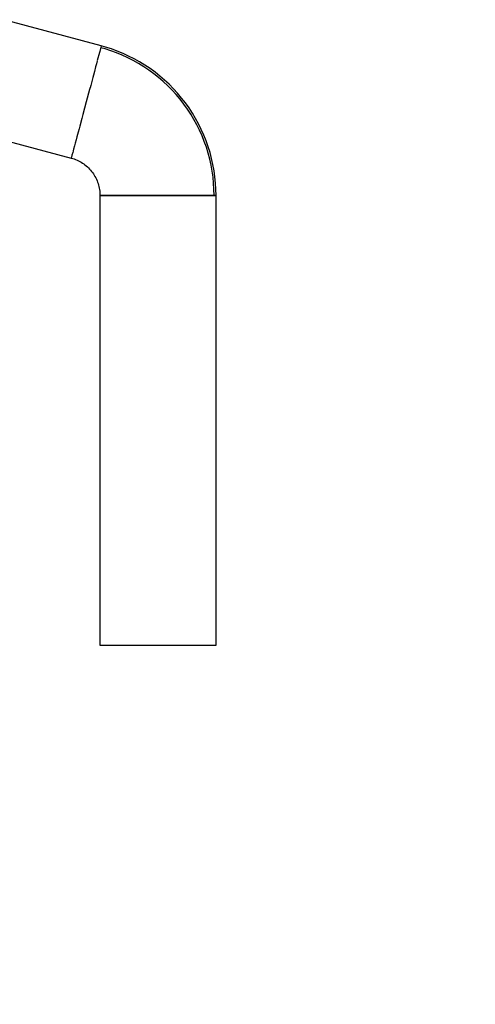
# Model space of a CAD drawing. Extents: x -805 to 3526, y -961 to 1039.
# Tile 411 of 471: x 1262.804 to 1263.04, y 37.193 to 37.702. Entities that reach past the tile are written whole.
import ezdxf

# ---------------------------------------------------------------- set-up
doc = ezdxf.new("R2010")
doc.units = 0
doc.layers.add('TTK-P-Aufzug', color=251, linetype='Continuous')
doc.layers.add('TTK-P-Bahnsteig', color=12, linetype='Continuous')

msp = doc.modelspace()

# ---------------------------------------------------------------- linework, layer by layer
at = {"layer": 'TTK-P-Aufzug', "color": 251}
for p, q in [((1262.84638, 37.68827), (1262.79808, 37.70121)), ((1262.846, 37.68685), (1262.84561, 37.68541)), ((1262.84612, 37.68728), (1262.84599, 37.68683)), ((1262.84833, 37.68668), (1262.84612, 37.6873)), ((1262.84638, 37.68827), (1262.84619, 37.68755)), ((1262.84861, 37.68764), (1262.84638, 37.68827)), ((1262.85133, 37.68571), (1262.84833, 37.68668)), ((1262.85166, 37.68666), (1262.84861, 37.68764)), ((1262.85466, 37.68556), (1262.85166, 37.68666)), ((1262.84469, 37.68196), (1262.84433, 37.68062)), ((1262.84514, 37.68363), (1262.84469, 37.68196)), ((1262.84545, 37.6848), (1262.84513, 37.6836)), ((1262.84561, 37.68541), (1262.84545, 37.68481)), ((1262.8543, 37.68463), (1262.85133, 37.68571)), ((1262.85722, 37.68342), (1262.8543, 37.68463)), ((1262.85762, 37.68434), (1262.85466, 37.68556)), ((1262.86009, 37.6821), (1262.85722, 37.68342)), ((1262.86053, 37.683), (1262.85762, 37.68434)), ((1262.86291, 37.68067), (1262.86009, 37.6821)), ((1262.86338, 37.68155), (1262.86053, 37.683)), ((1262.86567, 37.67913), (1262.86291, 37.68067)), ((1262.86617, 37.67999), (1262.86338, 37.68155)), ((1262.84346, 37.67737), (1262.84281, 37.67496)), ((1262.84389, 37.67897), (1262.84346, 37.67737)), ((1262.84433, 37.6806), (1262.84388, 37.67894)), ((1262.86836, 37.67747), (1262.86567, 37.67913)), ((1262.8689, 37.67831), (1262.86617, 37.67999)), ((1262.87098, 37.67571), (1262.86836, 37.67747)), ((1262.87156, 37.67653), (1262.8689, 37.67831)), ((1262.87353, 37.67385), (1262.87098, 37.67571)), ((1262.87414, 37.67464), (1262.87156, 37.67653)), ((1262.84199, 37.67188), (1262.84091, 37.66785)), ((1262.84233, 37.67315), (1262.84199, 37.67188)), ((1262.84281, 37.67495), (1262.84232, 37.67312)), ((1262.87601, 37.67188), (1262.87353, 37.67385)), ((1262.87665, 37.67266), (1262.87414, 37.67464)), ((1262.8784, 37.66982), (1262.87601, 37.67188)), ((1262.87907, 37.67057), (1262.87665, 37.67266)), ((1262.88141, 37.66838), (1262.87907, 37.67057)), ((1262.84035, 37.66575), (1262.83862, 37.65929)), ((1262.84059, 37.66667), (1262.84035, 37.66575)), ((1262.84091, 37.66785), (1262.84059, 37.66665)), ((1262.88071, 37.66767), (1262.8784, 37.66982)), ((1262.88294, 37.66542), (1262.88071, 37.66767)), ((1262.88366, 37.66611), (1262.88141, 37.66838)), ((1262.88507, 37.66309), (1262.88294, 37.66542)), ((1262.88582, 37.66375), (1262.88366, 37.66611)), ((1262.8871, 37.66067), (1262.88507, 37.66309)), ((1262.88788, 37.6613), (1262.88582, 37.66375)), ((1262.88904, 37.65817), (1262.8871, 37.66067)), ((1262.88984, 37.65877), (1262.88788, 37.6613)), ((1262.83862, 37.65929), (1262.83688, 37.65283)), ((1262.89088, 37.6556), (1262.88904, 37.65817)), ((1262.8917, 37.65617), (1262.88984, 37.65877)), ((1262.89261, 37.65296), (1262.89088, 37.6556)), ((1262.89346, 37.65349), (1262.8917, 37.65617)), ((1262.83632, 37.65073), (1262.83524, 37.64671)), ((1262.83668, 37.65208), (1262.83632, 37.65073)), ((1262.83688, 37.65283), (1262.8367, 37.65214)), ((1262.89423, 37.65025), (1262.89261, 37.65296)), ((1262.8951, 37.65075), (1262.89346, 37.65349)), ((1262.89575, 37.64748), (1262.89423, 37.65025)), ((1262.89663, 37.64794), (1262.8951, 37.65075)), ((1262.83491, 37.64546), (1262.83442, 37.64364)), ((1262.83524, 37.64671), (1262.8349, 37.64544)), ((1262.89715, 37.64465), (1262.89575, 37.64748)), ((1262.89805, 37.64507), (1262.89663, 37.64794)), ((1262.89936, 37.64215), (1262.89805, 37.64507)), ((1262.83377, 37.64121), (1262.83334, 37.63962)), ((1262.83442, 37.64363), (1262.83377, 37.64121)), ((1262.89844, 37.64176), (1262.89715, 37.64465)), ((1262.89961, 37.63883), (1262.89844, 37.64176)), ((1262.90055, 37.63918), (1262.89936, 37.64215)), ((1262.79808, 37.63909), (1262.83085, 37.63031)), ((1262.8321, 37.63498), (1262.83178, 37.63378)), ((1262.83254, 37.63662), (1262.8321, 37.63496)), ((1262.8329, 37.63797), (1262.83254, 37.63662)), ((1262.83335, 37.63964), (1262.83291, 37.63798)), ((1262.90066, 37.63585), (1262.89961, 37.63883)), ((1262.90161, 37.63616), (1262.90055, 37.63918)), ((1262.9016, 37.63283), (1262.90066, 37.63585)), ((1262.90256, 37.6331), (1262.90161, 37.63616)), ((1262.83104, 37.63103), (1262.83085, 37.63031)), ((1262.83085, 37.63031), (1262.83162, 37.63009)), ((1262.83124, 37.63175), (1262.83112, 37.6313)), ((1262.83162, 37.63317), (1262.83123, 37.63174)), ((1262.83178, 37.63377), (1262.83162, 37.63317)), ((1262.83162, 37.63009), (1262.83238, 37.62984)), ((1262.83238, 37.62984), (1262.83313, 37.62956)), ((1262.90241, 37.62977), (1262.9016, 37.63283)), ((1262.90338, 37.63001), (1262.90256, 37.6331)), ((1262.90408, 37.62689), (1262.90338, 37.63001)), ((1262.83313, 37.62956), (1262.83386, 37.62924)), ((1262.83386, 37.62924), (1262.83459, 37.6289)), ((1262.83459, 37.6289), (1262.83529, 37.62853)), ((1262.83529, 37.62853), (1262.83599, 37.62813)), ((1262.83599, 37.62813), (1262.83667, 37.62771)), ((1262.83667, 37.62771), (1262.83732, 37.62725)), ((1262.83732, 37.62725), (1262.83797, 37.62677)), ((1262.83797, 37.62677), (1262.83859, 37.62627)), ((1262.83859, 37.62627), (1262.83919, 37.62574)), ((1262.83919, 37.62574), (1262.83977, 37.62519)), ((1262.83977, 37.62519), (1262.84032, 37.62461)), ((1262.9031, 37.62669), (1262.90241, 37.62977)), ((1262.90367, 37.62358), (1262.9031, 37.62669)), ((1262.90465, 37.62374), (1262.90408, 37.62689)), ((1262.84032, 37.62461), (1262.84085, 37.62402)), ((1262.84085, 37.62402), (1262.84136, 37.6234)), ((1262.84136, 37.6234), (1262.84185, 37.62276)), ((1262.84185, 37.62276), (1262.8423, 37.62211)), ((1262.8423, 37.62211), (1262.84274, 37.62143)), ((1262.84274, 37.62143), (1262.84314, 37.62074)), ((1262.84314, 37.62074), (1262.84352, 37.62004)), ((1262.84352, 37.62004), (1262.84386, 37.61932)), ((1262.90411, 37.62045), (1262.90367, 37.62358)), ((1262.90442, 37.61731), (1262.90411, 37.62045)), ((1262.9051, 37.62057), (1262.90465, 37.62374)), ((1262.90542, 37.61739), (1262.9051, 37.62057)), ((1262.84386, 37.61932), (1262.84418, 37.61858)), ((1262.84418, 37.61858), (1262.84447, 37.61784)), ((1262.84447, 37.61784), (1262.84473, 37.61708)), ((1262.84473, 37.61708), (1262.84496, 37.61631)), ((1262.84496, 37.61631), (1262.84515, 37.61554)), ((1262.84515, 37.61554), (1262.84532, 37.61475)), ((1262.84532, 37.61475), (1262.84545, 37.61397)), ((1262.90461, 37.61416), (1262.90442, 37.61731)), ((1262.90561, 37.6142), (1262.90542, 37.61739)), ((1262.84545, 37.61397), (1262.84556, 37.61317)), ((1262.84556, 37.61317), (1262.84563, 37.61237)), ((1262.84563, 37.61237), (1262.84567, 37.61158)), ((1262.84567, 37.61158), (1262.84567, 37.611)), ((1262.84567, 37.611), (1262.84567, 37.37869)), ((1262.87567, 37.611), (1262.84567, 37.611)), ((1262.84567, 37.611), (1262.90567, 37.611)), ((1262.90567, 37.611), (1262.87567, 37.611)), ((1262.90467, 37.611), (1262.90461, 37.61416)), ((1262.90567, 37.611), (1262.90561, 37.6142)), ((1262.90567, 37.37869), (1262.90567, 37.611)), ((1262.84567, 37.37869), (1262.87567, 37.37869)), ((1262.87567, 37.37869), (1262.90567, 37.37869))]:
    msp.add_line(p, q, dxfattribs=at)
at = {"layer": 'TTK-P-Bahnsteig', "color": 251}
msp.add_circle((473.78511, 39.13225), 1000, dxfattribs=at)

doc.saveas('drawing.dxf')
